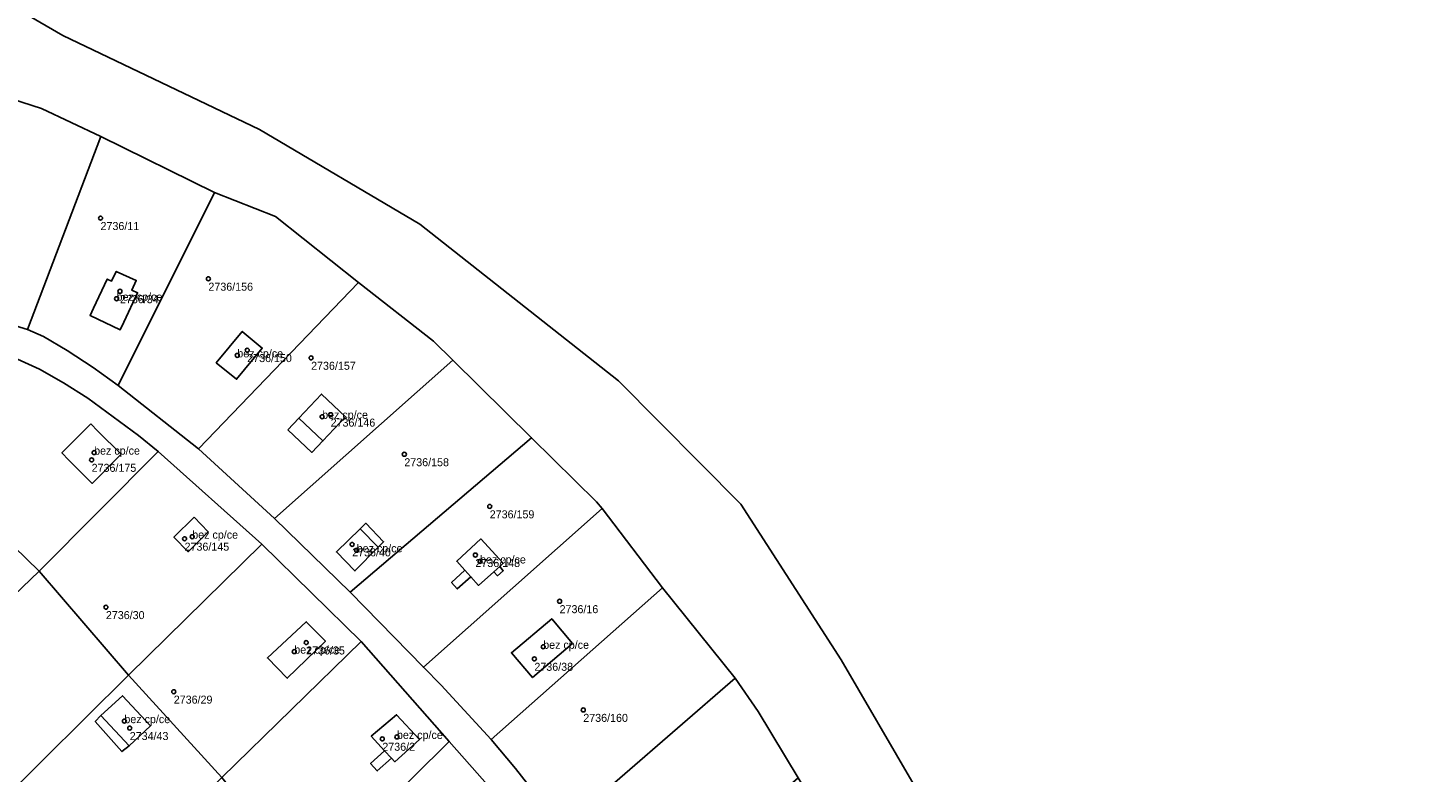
# Model space of a CAD drawing. Extents: x -878211 to -870363, y -1058464 to -1052522.
# Drawn here: x -872982.4 to -872810.4, y -1055507.2 to -1055414.1 of the extents above; entities that cross this region are included whole.
import ezdxf

# ---------------------------------------------------------------- set-up
doc = ezdxf.new("R2010")
doc.units = 0
for name, color, linetype in [('Definiční body', 7, 'Continuous'), ('Polygon budovy', 7, 'Continuous'), ('Polygon parcely', 7, 'Continuous')]:
    doc.layers.add(name, color=color, linetype=linetype)

msp = doc.modelspace()

# ---------------------------------------------------------------- linework, layer by layer
at = {"layer": 'Definiční body'}
for centre in [(-872973.32, -1055437.89994), (-872959.84, -1055445.47994), (-872971.31, -1055447.96994), (-872970.89, -1055447.03994), (-872954.99, -1055454.39994), (-872956.23, -1055455.04994), (-872947.01, -1055455.35994), (-872945.63, -1055462.71994), (-872944.57, -1055462.45994), (-872974.43, -1055468.10994), (-872974.12, -1055467.19994), (-872935.36, -1055467.40994), (-872924.69, -1055473.91994), (-872962.82, -1055477.95994), (-872961.86, -1055477.69994), (-872941.88, -1055478.66994), (-872941.31, -1055479.39994), (-872926.48, -1055479.99994), (-872925.9, -1055480.79994), (-872915.96, -1055485.76994), (-872972.65, -1055486.50994), (-872947.62, -1055490.92994), (-872949.11, -1055492.05994), (-872918.01, -1055491.45994), (-872919.11, -1055492.96994), (-872964.17, -1055497.06994), (-872913, -1055499.34994), (-872970.34, -1055500.74994), (-872969.67, -1055501.61994), (-872938.11, -1055502.95994), (-872936.28, -1055502.71994)]:
    msp.add_circle(centre, 0.25, dxfattribs=at)
at = {"layer": 'Polygon budovy'}
for points in [[(-872971.35, -1055444.55), (-872971.94, -1055445.76), (-872972.48, -1055445.51), (-872974.19, -1055449.15), (-872974.62, -1055450.07), (-872970.85, -1055451.84), (-872970.42, -1055450.92), (-872968.69, -1055447.23), (-872969.41, -1055446.89), (-872968.85, -1055445.69)], [(-872955.62, -1055452.06), (-872958.86, -1055455.98), (-872956.33, -1055458.04), (-872953.11, -1055454.13)], [(-872945.71, -1055459.89), (-872948.55, -1055462.91), (-872945.54, -1055465.73), (-872942.71, -1055462.72)], [(-872974.52, -1055463.62), (-872978.14, -1055467.22), (-872977.27, -1055468.14), (-872974.38, -1055471.04), (-872970.75, -1055467.4), (-872973.65, -1055464.51)], [(-872961.62, -1055475.27), (-872964.16, -1055477.77), (-872962.35, -1055479.58), (-872959.87, -1055477.1)], [(-872940.89, -1055476.72), (-872943.85, -1055479.61), (-872941.54, -1055481.97), (-872938.65, -1055479.02)], [(-872923.44, -1055481.43), (-872923, -1055481.02), (-872925.81, -1055477.99), (-872928.81, -1055480.78), (-872927.8, -1055481.89), (-872927.05, -1055482.7), (-872926.08, -1055483.79), (-872924.19, -1055482.1)], [(-872947.62, -1055488.33), (-872952.46, -1055492.85), (-872949.98, -1055495.39), (-872945.23, -1055490.76)], [(-872916.94, -1055487.95), (-872921.97, -1055492.21), (-872919.34, -1055495.31), (-872914.33, -1055491.04)], [(-872973.27, -1055500.04), (-872969.76, -1055503.82), (-872967.07, -1055501.33), (-872970.57, -1055497.57)], [(-872936.32, -1055499.95), (-872939.49, -1055502.64), (-872937.82, -1055504.45), (-872936.98, -1055505.39), (-872936.55, -1055505.83), (-872933.46, -1055503.04)]]:
    msp.add_lwpolyline(points, close=True, dxfattribs=at)
at = {"layer": 'Polygon parcely'}
for points in [[(-873047.87, -1055410.28), (-873018.63, -1055414.36), (-873009.28, -1055415.47), (-873002.98, -1055417.36), (-872989.39, -1055421.43), (-872980.69, -1055424.22), (-872973.27, -1055427.7), (-872959.07, -1055434.7), (-872951.47, -1055437.7), (-872941.08, -1055445.95), (-872931.7, -1055453.28), (-872929.32, -1055455.63), (-872919.47, -1055465.34), (-872911.36, -1055473.34), (-872910.63, -1055474.2), (-872903.09, -1055484.11), (-872894.04, -1055495.39)], [(-872880.78, -1055493.08), (-872893.32, -1055473.65), (-872908.58, -1055458.25), (-872933.41, -1055438.65), (-872953.47, -1055426.83), (-872978.04, -1055415.08), (-872982.18, -1055412.65)], [(-872982.18, -1055412.65), (-872978.04, -1055415.08), (-872953.47, -1055426.83), (-872933.41, -1055438.65), (-872908.58, -1055458.25), (-872893.32, -1055473.65), (-872880.78, -1055493.08), (-872871.65, -1055508.75), (-872860.31, -1055533.92), (-872855.88, -1055552.21), (-872852.26, -1055566.8), (-872848.32, -1055587.31), (-872832.58, -1055582.31), (-872824.41, -1055593.27), (-872813.35, -1055613.13), (-872810.73, -1055647.9), (-872811.81, -1055738.36), (-872803.05, -1055780)], [(-872922.49, -1055612.99), (-872904.89, -1055608.67), (-872896.77, -1055611.44), (-872896.17, -1055611.64), (-872886.15, -1055582.51), (-872881.82, -1055581.19), (-872886.23, -1055563.79), (-872893.45, -1055548.76), (-872900.14, -1055537.1), (-872906.7, -1055525.87), (-872915.64, -1055514.13), (-872921.45, -1055506.65), (-872924.49, -1055503.03), (-872930.74, -1055496.27), (-872932.98, -1055494.01), (-872942.14, -1055484.63), (-872951.57, -1055475.45), (-872961.08, -1055466.71), (-872971.11, -1055458.8), (-872974.23, -1055456.58), (-872977.49, -1055454.45), (-872980.43, -1055452.7), (-872982.46, -1055451.81)], [(-872985.07, -1055454.9), (-872980.93, -1055456.79), (-872977.94, -1055458.48), (-872974.9, -1055460.41), (-872968.59, -1055465.08), (-872966.1, -1055467.05), (-872953.16, -1055478.65), (-872940.77, -1055490.78), (-872929.74, -1055503.28), (-872918.31, -1055516.24), (-872917.76, -1055517.02), (-872907.63, -1055530.74), (-872899.19, -1055545.2), (-872890.69, -1055562.51), (-872890.37, -1055565.48), (-872891.16, -1055568.47)], [(-872813.35, -1055613.13), (-872824.41, -1055593.27), (-872832.58, -1055582.31), (-872848.32, -1055587.31), (-872852.26, -1055566.8), (-872855.88, -1055552.21), (-872860.31, -1055533.92), (-872871.65, -1055508.75), (-872880.78, -1055493.08)], [(-872894.04, -1055495.39), (-872891.13, -1055499.53), (-872886.16, -1055507.84), (-872876.48, -1055523.99), (-872873.59, -1055528.83), (-872869.57, -1055539.86), (-872869.44, -1055540.56), (-872866.48, -1055557.22), (-872863.73, -1055572.66), (-872863.41, -1055576.6), (-872861.2, -1055604.24), (-872860.94, -1055616.17)]]:
    msp.add_lwpolyline(points, dxfattribs=at)
for points in [[(-872989.39, -1055421.43), (-872996.47, -1055448.61), (-872988.48, -1055449.99), (-872982.46, -1055451.81), (-872973.27, -1055427.7), (-872980.69, -1055424.22)], [(-872982.46, -1055451.81), (-872980.43, -1055452.7), (-872977.49, -1055454.45), (-872974.23, -1055456.58), (-872971.11, -1055458.8), (-872959.07, -1055434.7), (-872973.27, -1055427.7)], [(-872941.08, -1055445.95), (-872951.47, -1055437.7), (-872959.07, -1055434.7), (-872971.11, -1055458.8), (-872961.08, -1055466.71)], [(-872972.48, -1055445.51), (-872971.94, -1055445.76), (-872971.35, -1055444.55), (-872968.85, -1055445.69), (-872969.41, -1055446.89), (-872968.69, -1055447.23), (-872970.42, -1055450.92), (-872970.85, -1055451.84), (-872974.62, -1055450.07), (-872974.19, -1055449.15)], [(-872972.48, -1055445.51), (-872974.19, -1055449.15), (-872974.62, -1055450.07), (-872970.85, -1055451.84), (-872970.42, -1055450.92), (-872968.69, -1055447.23), (-872969.41, -1055446.89), (-872968.85, -1055445.69), (-872971.35, -1055444.55), (-872971.94, -1055445.76)], [(-872951.57, -1055475.45), (-872929.32, -1055455.63), (-872931.7, -1055453.28), (-872941.08, -1055445.95), (-872961.08, -1055466.71)], [(-872958.86, -1055455.98), (-872956.33, -1055458.04), (-872953.11, -1055454.13), (-872955.62, -1055452.06)], [(-872958.86, -1055455.98), (-872955.62, -1055452.06), (-872953.11, -1055454.13), (-872956.33, -1055458.04)], [(-872980.98, -1055481.99), (-872966.1, -1055467.05), (-872968.59, -1055465.08), (-872974.9, -1055460.41), (-872977.94, -1055458.48), (-872980.93, -1055456.79), (-872985.07, -1055454.9), (-872985.48, -1055458.17), (-872993.17, -1055457.37), (-872998.5, -1055464.94), (-872998.33, -1055465.17)], [(-872919.47, -1055465.34), (-872929.32, -1055455.63), (-872951.57, -1055475.45), (-872942.14, -1055484.63)], [(-872949.91, -1055464.35), (-872946.91, -1055467.18), (-872945.54, -1055465.73), (-872942.71, -1055462.72), (-872945.71, -1055459.89), (-872948.55, -1055462.91)], [(-872949.91, -1055464.35), (-872948.55, -1055462.91), (-872945.71, -1055459.89), (-872942.71, -1055462.72), (-872945.54, -1055465.73), (-872946.91, -1055467.18)], [(-872974.52, -1055463.62), (-872973.65, -1055464.51), (-872970.75, -1055467.4), (-872974.38, -1055471.04), (-872977.27, -1055468.14), (-872978.14, -1055467.22)], [(-872974.52, -1055463.62), (-872978.14, -1055467.22), (-872977.27, -1055468.14), (-872974.38, -1055471.04), (-872970.75, -1055467.4), (-872973.65, -1055464.51)], [(-873014.93, -1055481.2), (-872998.02, -1055498.34), (-872980.98, -1055481.99), (-872998.33, -1055465.17)], [(-872942.14, -1055484.63), (-872932.98, -1055494.01), (-872910.63, -1055474.2), (-872911.36, -1055473.34), (-872919.47, -1055465.34)], [(-872953.16, -1055478.65), (-872966.1, -1055467.05), (-872980.98, -1055481.99), (-872969.83, -1055495.01)], [(-872961.62, -1055475.27), (-872959.87, -1055477.1), (-872962.35, -1055479.58), (-872964.16, -1055477.77)], [(-872961.62, -1055475.27), (-872964.16, -1055477.77), (-872962.35, -1055479.58), (-872959.87, -1055477.1)], [(-872910.63, -1055474.2), (-872932.98, -1055494.01), (-872930.74, -1055496.27), (-872924.49, -1055503.03), (-872903.09, -1055484.11)], [(-872943.85, -1055479.61), (-872941.54, -1055481.97), (-872938.65, -1055479.02), (-872937.95, -1055478.34), (-872940.19, -1055476.03), (-872940.89, -1055476.72)], [(-872943.85, -1055479.61), (-872940.89, -1055476.72), (-872940.19, -1055476.03), (-872937.95, -1055478.34), (-872938.65, -1055479.02), (-872941.54, -1055481.97)], [(-872969.83, -1055495.01), (-872958.18, -1055507.81), (-872940.77, -1055490.78), (-872953.16, -1055478.65)], [(-872924.19, -1055482.1), (-872923.73, -1055482.59), (-872922.99, -1055481.95), (-872923.44, -1055481.43), (-872923, -1055481.02), (-872925.81, -1055477.99), (-872928.81, -1055480.78), (-872927.8, -1055481.89), (-872929.46, -1055483.44), (-872928.75, -1055484.22), (-872927.05, -1055482.7), (-872926.08, -1055483.79)], [(-872924.19, -1055482.1), (-872926.08, -1055483.79), (-872927.05, -1055482.7), (-872928.75, -1055484.22), (-872929.46, -1055483.44), (-872927.8, -1055481.89), (-872928.81, -1055480.78), (-872925.81, -1055477.99), (-872923, -1055481.02), (-872923.44, -1055481.43), (-872922.99, -1055481.95), (-872923.73, -1055482.59)], [(-872980.98, -1055481.99), (-872998.02, -1055498.34), (-872985.98, -1055510.98), (-872969.83, -1055495.01)], [(-872894.04, -1055495.39), (-872903.09, -1055484.11), (-872924.49, -1055503.03), (-872921.45, -1055506.65), (-872915.64, -1055514.13)], [(-872949.98, -1055495.39), (-872952.46, -1055492.85), (-872947.62, -1055488.33), (-872945.23, -1055490.76)], [(-872949.98, -1055495.39), (-872945.23, -1055490.76), (-872947.62, -1055488.33), (-872952.46, -1055492.85)], [(-872914.33, -1055491.04), (-872916.94, -1055487.95), (-872921.97, -1055492.21), (-872919.34, -1055495.31)], [(-872914.33, -1055491.04), (-872919.34, -1055495.31), (-872921.97, -1055492.21), (-872916.94, -1055487.95)], [(-872929.74, -1055503.28), (-872940.77, -1055490.78), (-872958.18, -1055507.81), (-872947.64, -1055520.98)], [(-872958.18, -1055507.81), (-872969.83, -1055495.01), (-872985.98, -1055510.98), (-872974.43, -1055523.69)], [(-872886.16, -1055507.84), (-872891.13, -1055499.53), (-872894.04, -1055495.39), (-872915.64, -1055514.13), (-872906.7, -1055525.87)], [(-872967.07, -1055501.33), (-872969.76, -1055503.82), (-872970.64, -1055504.56), (-872973.97, -1055500.78), (-872973.27, -1055500.04), (-872970.57, -1055497.57)], [(-872967.07, -1055501.33), (-872970.57, -1055497.57), (-872973.27, -1055500.04), (-872973.97, -1055500.78), (-872970.64, -1055504.56), (-872969.76, -1055503.82)], [(-872936.32, -1055499.95), (-872939.49, -1055502.64), (-872937.82, -1055504.45), (-872939.58, -1055506.03), (-872938.74, -1055506.97), (-872936.98, -1055505.39), (-872936.55, -1055505.83), (-872933.46, -1055503.04)], [(-872936.55, -1055505.83), (-872936.98, -1055505.39), (-872938.74, -1055506.97), (-872939.58, -1055506.03), (-872937.82, -1055504.45), (-872939.49, -1055502.64), (-872936.32, -1055499.95), (-872933.46, -1055503.04)], [(-872929.74, -1055503.28), (-872947.64, -1055520.98), (-872937.3, -1055534.01), (-872918.31, -1055516.24)]]:
    msp.add_lwpolyline(points, close=True, dxfattribs=at)

# ---------------------------------------------------------------- texts
at = {"layer": 'Definiční body'}
for s, p in [('2736/11', (-872973.32, -1055439.389)), ('2736/156', (-872959.84, -1055446.969)), ('bez cp/ce', (-872971.31, -1055448.22)), ('2736/34', (-872970.89, -1055448.529)), ('bez cp/ce', (-872956.23, -1055455.3)), ('2736/150', (-872954.99, -1055455.889)), ('2736/157', (-872947.01, -1055456.849)), ('bez cp/ce', (-872945.63, -1055462.97)), ('2736/146', (-872944.57, -1055463.949)), ('bez cp/ce', (-872974.12, -1055467.45)), ('2736/175', (-872974.43, -1055469.599)), ('2736/158', (-872935.36, -1055468.899)), ('2736/159', (-872924.69, -1055475.409)), ('bez cp/ce', (-872961.86, -1055477.95)), ('2736/145', (-872962.82, -1055479.449)), ('bez cp/ce', (-872941.31, -1055479.649)), ('2736/40', (-872941.88, -1055480.159)), ('2736/148', (-872926.48, -1055481.489)), ('bez cp/ce', (-872925.9, -1055481.05)), ('2736/30', (-872972.65, -1055487.999)), ('2736/16', (-872915.96, -1055487.259)), ('bez cp/ce', (-872918.01, -1055491.71)), ('bez cp/ce', (-872949.11, -1055492.31)), ('2736/35', (-872947.62, -1055492.419)), ('2736/38', (-872919.11, -1055494.459)), ('2736/29', (-872964.17, -1055498.559)), ('bez cp/ce', (-872970.34, -1055501)), ('2736/160', (-872913, -1055500.839)), ('2734/43', (-872969.67, -1055503.109)), ('bez cp/ce', (-872936.28, -1055502.97)), ('2736/2', (-872938.11, -1055504.449))]:
    msp.add_text(s, height=0.999996, dxfattribs=at).set_placement(p)

doc.saveas('drawing.dxf')
